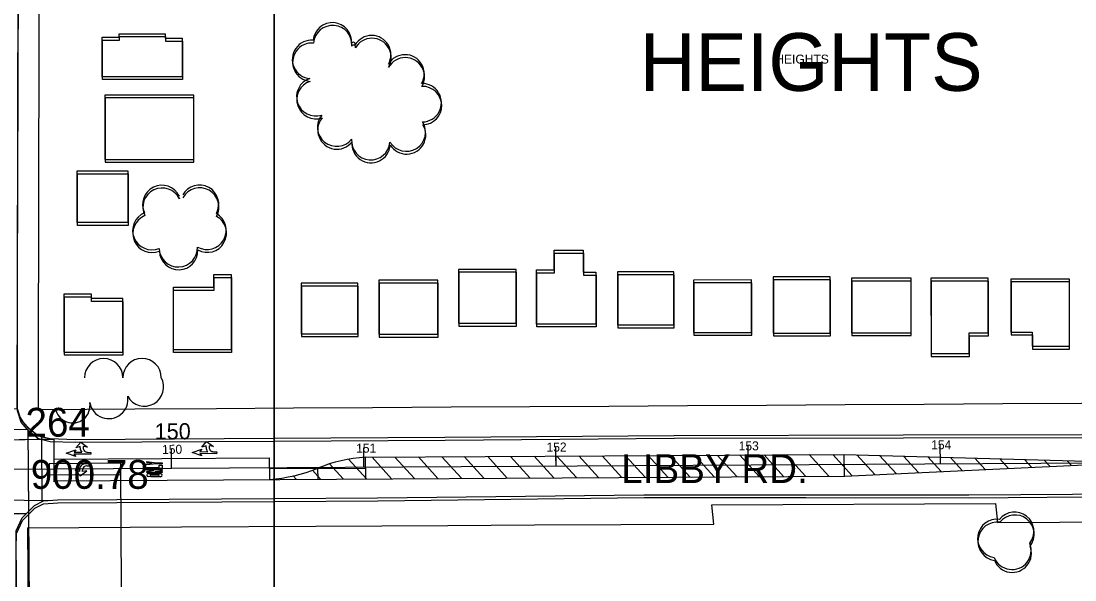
# Model space of a CAD drawing. Extents: x -25029 to 2274964, y -81170 to 687028.
# Drawn here: x 10120 to 10668, y -65327 to -65036 of the extents above; entities that cross this region are included whole.
import ezdxf

# ---------------------------------------------------------------- set-up
doc = ezdxf.new("R2010")
doc.units = 0
for name, color, linetype in [('60', 7, 'Continuous'), ('81911BEA - GE_X_CL_20', 7, 'Continuous'), ('81911BEA - GE_X_CL_50', 7, 'Continuous'), ('81911BEA - RW_X_Fee_RW', 7, 'Continuous'), ('AP_X_Misc', 7, 'Continuous'), ('BLDG', 7, 'Continuous'), ('CITY-NAME', 7, 'Continuous'), ('GE_X_CL_100', 7, 'Continuous'), ('PM_P_Cells', 7, 'Continuous'), ('PM_P_Channelizing_Line', 7, 'Continuous'), ('PM_P_CL_Double_Solid', 7, 'Continuous'), ('PM_P_Crosswalk', 7, 'Continuous'), ('PM_P_Stop_Line', 7, 'Continuous'), ('PM_P_Text', 7, 'Continuous'), ('PM_P_Transverse_Line', 7, 'Continuous'), ('ROAD', 7, 'Continuous'), ('ROAD-NAME', 7, 'Continuous'), ('SG_P_Detection', 7, 'Continuous'), ('TI_VER', 7, 'Continuous'), ('TREES', 7, 'Continuous')]:
    doc.layers.add(name, color=color, linetype=linetype)

msp = doc.modelspace()

# ---------------------------------------------------------------- linework, layer by layer
at = {"layer": '60'}
for points in [[(5251.64, -64748.36), (10251.64, -64748.36), (10251.64, -68748.36), (5251.64, -68748.36)], [(10251.64, -64748.36), (15251.64, -64748.36), (15251.64, -68748.36), (10251.64, -68748.36)]]:
    msp.add_lwpolyline(points, close=True, dxfattribs=at)
at = {"layer": '81911BEA - GE_X_CL_20'}
msp.add_line((10105.09, -65269.06), (10787.41, -65265.03), dxfattribs=at)
at = {"layer": '81911BEA - GE_X_CL_50'}
for p, q in [((10298.33, -65267.92), (10298.3, -65262.92)), ((10398.33, -65267.33), (10398.3, -65262.33)), ((10498.32, -65266.74), (10498.3, -65261.74)), ((10598.32, -65266.14), (10598.29, -65261.14)), ((10198.33, -65268.51), (10198.3, -65263.51))]:
    msp.add_line(p, q, dxfattribs=at)
at = {"layer": '81911BEA - RW_X_Fee_RW'}
for p, q in [((10479.39, -65287.6), (10626.99, -65286.79)), ((10480.35, -65297.54), (10479.39, -65287.6)), ((10626.99, -65286.79), (10627.95, -65296.74))]:
    msp.add_line(p, q, dxfattribs=at)
for points in [[(10129.02, -65237.96), (10129.28, -65106.26), (10129.36, -65066.26), (10129.44, -65026.26), (10129.52, -64986.26), (10129.6, -64946.26), (10129.68, -64906.26), (10129.76, -64866.26), (10129.84, -64826.26), (10129.92, -64786.26), (10130, -64746.26), (10130.08, -64706.26), (10130.16, -64666.26), (10130.24, -64626.26), (10130.32, -64586.26), (10130.41, -64541.48)], [(10129.02, -65237.96), (10179.16, -65237.65), (10221.78, -65237.39), (10261.78, -65237.14), (10302.78, -65236.89), (10343.78, -65236.64), (10384.78, -65236.39), (10425.78, -65236.14), (10466.78, -65235.89), (10507.78, -65235.63), (10548.78, -65235.38), (10589.78, -65235.13), (10630.78, -65234.88), (10671.78, -65234.63), (10712.79, -65234.38), (10763.57, -65234.06)], [(10627.95, -65296.74), (10692.45, -65296.39), (10756.96, -65296.04), (10797.96, -65295.82), (10838.96, -65295.6), (10879.96, -65295.38), (10920.96, -65295.16), (10961.96, -65294.94), (11002.96, -65294.72), (11043.96, -65294.5), (11084.96, -65294.28), (11125.96, -65294.06), (11166.96, -65293.84), (11207.96, -65293.62), (11248.96, -65293.4), (11276.8, -65293.25)], [(10123.44, -65299.45), (10203.44, -65299.02), (10273.44, -65298.64), (10342.06, -65298.28), (10387.06, -65298.03), (10432.06, -65297.79), (10480.35, -65297.54)], [(10123.44, -65299.45), (10123.75, -65344.85), (10124.02, -65384.85), (10124.39, -65437.76), (10124.75, -65490.67), (10125.1, -65540.67), (10125.44, -65590.67)]]:
    msp.add_lwpolyline(points, dxfattribs=at)
at = {"layer": 'AP_X_Misc'}
msp.add_lwpolyline([(10092.91, -65237.96), (10092.2, -65240.83), (10091.01, -65243.7), (10086.72, -65248.26), (10084.67, -65250.14), (10082.25, -65251.56), (10080.11, -65252.57), (10073.89, -65254.13), (10074.74, -65254.23), (10090.21, -65254), (10109.96, -65253.71), (10128.01, -65253.45), (10135.2, -65253.28), (10130.4, -65252.09), (10127.73, -65250.77), (10123.83, -65247.59), (10121.53, -65244.9), (10119.47, -65241.57), (10118.02, -65237.6), (10107.54, -65237.75), (10097.79, -65237.89)], close=True, dxfattribs=at)
at = {"layer": 'BLDG'}
for points in [[(10162.19, -65044.34), (10171.05, -65044.34), (10171.05, -65042.52), (10195.05, -65042.52), (10195.05, -65044.8), (10203.87, -65044.8), (10203.87, -65064.91), (10162.19, -65064.91)], [(10162.35, -65045.8), (10171.21, -65045.8), (10171.21, -65043.98), (10195.21, -65043.98), (10195.21, -65046.26), (10204.03, -65046.26), (10204.03, -65066.37), (10162.35, -65066.37)], [(10163.67, -65107.83), (10209.83, -65107.83), (10209.83, -65074.44), (10163.67, -65074.44)], [(10163.83, -65109.29), (10209.99, -65109.29), (10209.99, -65075.9), (10163.83, -65075.9)], [(10175.62, -65113.88), (10175.63, -65140.76), (10149.23, -65140.76), (10149.22, -65113.88)], [(10175.78, -65115.34), (10175.78, -65142.22), (10149.38, -65142.22), (10149.38, -65115.34)], [(10397.35, -65165.29), (10397.35, -65155.11), (10412.51, -65155.11), (10412.51, -65166.56), (10419.12, -65166.56), (10419.12, -65193.48), (10388.24, -65193.49), (10388.24, -65165.3)], [(10397.5, -65166.78), (10397.5, -65156.6), (10412.66, -65156.6), (10412.66, -65168.05), (10419.27, -65168.05), (10419.27, -65194.97), (10388.39, -65194.97), (10388.39, -65166.78)], [(10220.35, -65174.33), (10220.35, -65167.79), (10229.28, -65167.78), (10229.29, -65206.85), (10199.26, -65206.86), (10199.25, -65174.33)], [(10220.5, -65175.79), (10220.5, -65169.25), (10229.43, -65169.25), (10229.43, -65208.32), (10199.4, -65208.32), (10199.4, -65175.79)], [(10347.57, -65193.12), (10377.65, -65193.12), (10377.65, -65165.04), (10347.57, -65165.04)], [(10347.72, -65194.6), (10377.8, -65194.6), (10377.8, -65166.52), (10347.72, -65166.52)], [(10430.33, -65193.95), (10459.58, -65193.95), (10459.58, -65166.37), (10430.33, -65166.37)], [(10430.48, -65195.44), (10459.73, -65195.44), (10459.73, -65167.86), (10430.48, -65167.86)], [(10511.25, -65198.2), (10540.97, -65198.2), (10540.97, -65168.93), (10511.25, -65168.93)], [(10552.06, -65198), (10583.02, -65197.99), (10583.02, -65169.65), (10552.06, -65169.66)], [(10593.41, -65208.88), (10613.29, -65208.88), (10613.28, -65198.1), (10623.14, -65198.1), (10623.14, -65169.62), (10593.4, -65169.62)], [(10265.76, -65198.56), (10295.3, -65198.56), (10295.3, -65172.29), (10265.76, -65172.29)], [(10265.91, -65200.03), (10295.45, -65200.03), (10295.45, -65173.76), (10265.91, -65173.76)], [(10306.11, -65198.79), (10336.85, -65198.78), (10336.85, -65170.69), (10306.11, -65170.7)], [(10306.26, -65200.26), (10337, -65200.26), (10337, -65172.17), (10306.26, -65172.17)], [(10469.91, -65197.86), (10500.03, -65197.85), (10500.03, -65170.58), (10469.91, -65170.59)], [(10470.06, -65199.35), (10500.18, -65199.35), (10500.18, -65172.08), (10470.06, -65172.08)], [(10511.4, -65199.7), (10541.12, -65199.7), (10541.12, -65170.43), (10511.4, -65170.43)], [(10552.21, -65199.5), (10583.17, -65199.5), (10583.17, -65171.16), (10552.21, -65171.16)], [(10593.55, -65210.39), (10613.43, -65210.39), (10613.43, -65199.61), (10623.29, -65199.61), (10623.29, -65171.13), (10593.55, -65171.13)], [(10634.92, -65197.65), (10646, -65197.64), (10646.01, -65205.01), (10665.4, -65205.01), (10665.39, -65170.1), (10634.92, -65170.11)], [(10635.07, -65199.16), (10646.15, -65199.16), (10646.15, -65206.53), (10665.54, -65206.53), (10665.54, -65171.62), (10635.07, -65171.62)], [(10172.92, -65208.06), (10172.91, -65180.26), (10156.6, -65180.26), (10156.6, -65177.98), (10142.33, -65177.99), (10142.34, -65208.07)], [(10173.06, -65209.52), (10173.06, -65181.72), (10156.75, -65181.72), (10156.75, -65179.44), (10142.48, -65179.44), (10142.48, -65209.52)]]:
    msp.add_lwpolyline(points, close=True, dxfattribs=at)
at = {"layer": 'GE_X_CL_100'}
for p, q in [((10398.33, -65267.33), (10398.27, -65257.33)), ((10498.32, -65266.74), (10498.27, -65256.74)), ((10598.32, -65266.14), (10598.26, -65256.14)), ((10198.33, -65268.51), (10198.27, -65258.51)), ((10298.33, -65267.92), (10298.27, -65257.92))]:
    msp.add_line(p, q, dxfattribs=at)
at = {"layer": 'PM_P_Cells'}
for p, q in [((10148.53, -65257.84), (10151.12, -65254.87)), ((10150.78, -65257.2), (10148.53, -65257.84)), ((10150.77, -65257.86), (10150.78, -65257.2)), ((10151.12, -65254.87), (10154.61, -65257.56)), ((10152.38, -65257.21), (10152.37, -65257.91)), ((10154.61, -65257.56), (10152.38, -65257.21)), ((10214, -65257.54), (10216.58, -65254.56)), ((10216.24, -65256.89), (10214, -65257.54)), ((10216.24, -65257.56), (10216.24, -65256.89)), ((10216.58, -65254.56), (10220.08, -65257.26)), ((10220.08, -65257.26), (10217.84, -65256.91)), ((10217.84, -65256.91), (10217.84, -65257.61)), ((10143.57, -65260.64), (10148.58, -65258.94)), ((10148.55, -65262.41), (10143.57, -65260.64)), ((10143.58, -65258.97), (10143.58, -65258.97)), ((10156.31, -65261.24), (10147.56, -65261.17)), ((10147.56, -65261.17), (10148.55, -65262.41)), ((10148.58, -65258.94), (10147.57, -65260.17)), ((10154.65, -65260.23), (10156.32, -65260.24)), ((10156.32, -65260.24), (10156.31, -65261.24)), ((10156.33, -65259.08), (10156.33, -65259.08)), ((10209.03, -65260.33), (10214.05, -65258.64)), ((10214.02, -65262.11), (10209.03, -65260.33)), ((10209.05, -65258.66), (10209.05, -65258.66)), ((10221.78, -65260.94), (10213.03, -65260.86)), ((10213.03, -65260.86), (10214.02, -65262.11)), ((10214.05, -65258.64), (10213.04, -65259.86)), ((10220.11, -65259.92), (10221.79, -65259.94)), ((10221.79, -65259.94), (10221.78, -65260.94)), ((10221.8, -65258.77), (10221.8, -65258.77)), ((10156.2, -65266.22), (10153.72, -65266.2)), ((10154.33, -65267.21), (10156.19, -65267.22)), ((10156.19, -65267.22), (10156.2, -65266.22)), ((10185.5, -65268.54), (10185.5, -65268.04)), ((10185.5, -65268.04), (10191.83, -65268.09)), ((10193.5, -65268.6), (10185.5, -65268.54)), ((10190.52, -65266.16), (10185.51, -65266.7)), ((10185.51, -65266.7), (10185.52, -65266.2)), ((10185.52, -65265.54), (10185.53, -65265.04)), ((10188.19, -65265.89), (10185.52, -65265.54)), ((10185.52, -65266.2), (10188.19, -65265.89)), ((10185.53, -65265.04), (10190.52, -65265.66)), ((10190.52, -65265.66), (10193.52, -65265.69)), ((10193.52, -65266.19), (10190.52, -65266.16)), ((10191.83, -65268.09), (10191.84, -65266.92)), ((10191.84, -65266.92), (10193.51, -65266.94)), ((10193.51, -65266.94), (10193.5, -65268.6)), ((10193.52, -65265.69), (10193.52, -65266.19)), ((10148.17, -65269.49), (10148.17, -65269.49)), ((10150.4, -65270.17), (10148.17, -65269.49)), ((10148.17, -65269.49), (10150.7, -65272.51)), ((10150.41, -65269.51), (10150.4, -65270.17)), ((10150.7, -65272.51), (10154.25, -65269.87)), ((10152, -65270.19), (10152.01, -65269.48)), ((10154.25, -65269.87), (10152, -65270.19)), ((10156.17, -65269.56), (10156.17, -65269.56)), ((10185.48, -65270.2), (10189.24, -65269.57)), ((10185.48, -65270.7), (10185.48, -65270.2)), ((10193.48, -65270.77), (10185.48, -65270.7)), ((10185.49, -65268.95), (10185.49, -65268.95)), ((10185.49, -65269.54), (10185.49, -65269.04)), ((10185.49, -65269.04), (10193.49, -65269.1)), ((10189.24, -65269.57), (10185.49, -65269.54)), ((10187.46, -65272.89), (10186.29, -65272.88)), ((10186.31, -65271.21), (10192.64, -65271.26)), ((10187.46, -65272.39), (10187.46, -65272.89)), ((10187.46, -65272.89), (10187.46, -65272.39)), ((10187.46, -65272.39), (10191.46, -65272.42)), ((10191.46, -65272.92), (10187.46, -65272.89)), ((10191.47, -65271.75), (10187.47, -65271.72)), ((10193.49, -65269.6), (10189.73, -65270.24)), ((10189.73, -65270.24), (10193.48, -65270.27)), ((10191.46, -65272.92), (10191.46, -65272.42)), ((10191.46, -65272.42), (10191.46, -65272.92)), ((10192.63, -65272.93), (10191.46, -65272.92)), ((10193.48, -65270.27), (10193.48, -65270.77)), ((10193.49, -65269.02), (10193.49, -65269.02)), ((10193.49, -65269.1), (10193.49, -65269.6))]:
    msp.add_line(p, q, dxfattribs=at)
for points in [[(10147.57, -65260.17), (10151.67, -65260.2)], [(10213.04, -65259.86), (10217.14, -65259.9)]]:
    msp.add_lwpolyline(points, dxfattribs=at)
for centre, radius, start, end in [((10219.52, -65257.64), 3.28, 178.5985, 223.5536), ((10220.13, -65257.63), 2.3, 179.507, 269.507), ((10154.05, -65257.94), 3.28, 178.5985, 223.5536), ((10154.67, -65257.93), 2.3, 179.507, 269.507), ((10153.69, -65269.48), 3.28, 89.507, 180.4155), ((10154.31, -65269.5), 2.3, 89.507, 179.507), ((10186.3, -65272.04), 0.833, 89.507, 269.507), ((10187.47, -65272.05), 0.333, 89.507, 269.507), ((10191.47, -65272.09), 0.333, 269.507, 89.507), ((10192.63, -65272.1), 0.833, 269.507, 89.507)]:
    msp.add_arc(centre, radius, start, end, dxfattribs=at)
at = {"layer": 'PM_P_Channelizing_Line'}
msp.add_line((10137.24, -65263.74), (10249.3, -65263.07), dxfattribs=at)
at = {"layer": 'PM_P_CL_Double_Solid'}
for p, q in [((10299.3, -65262.78), (10548.29, -65261.3)), ((10548.29, -65261.3), (10698.32, -65265.55)), ((10548.36, -65272.55), (10698.32, -65265.55)), ((10137.31, -65274.98), (10548.36, -65272.55))]:
    msp.add_line(p, q, dxfattribs=at)
for centre, radius, start, end in [((10303.26, -65336.8), 74.13, 93.066, 112.9712), ((10243.13, -65190.46), 84.09, 274.2551, 291.7822)]:
    msp.add_arc(centre, radius, start, end, dxfattribs=at)
at = {"layer": 'PM_P_Crosswalk'}
for p, q in [((10090.21, -65248.22), (10123.61, -65248.27)), ((10123.61, -65248.27), (10123.86, -65290.99)), ((10130.63, -65252.2), (10130.83, -65285.92)), ((10090.47, -65291.94), (10122.8, -65292.06))]:
    msp.add_line(p, q, dxfattribs=at)
at = {"layer": 'PM_P_Stop_Line'}
for p, q in [((10137.31, -65274.98), (10137.18, -65253.34)), ((10137.31, -65275.49), (10137.29, -65272.38))]:
    msp.add_line(p, q, dxfattribs=at)
at = {"layer": 'PM_P_Text'}
for p, q in [((10249.37, -65274.32), (10249.3, -65263.07)), ((10299.36, -65274.03), (10299.3, -65262.78)), ((10548.36, -65272.55), (10548.29, -65261.3)), ((10171.75, -65268.67), (10172.12, -65330.51)), ((10249.33, -65268.7), (10299.33, -65268.4)), ((10274.33, -65268.55), (10274.36, -65274.17)), ((10123.75, -65268.95), (10124.3, -65361.95))]:
    msp.add_line(p, q, dxfattribs=at)
at = {"layer": 'PM_P_Transverse_Line'}
for p, q in [((10302.65, -65262.76), (10312.82, -65273.95)), ((10314.56, -65262.69), (10324.73, -65273.88)), ((10326.72, -65262.61), (10336.89, -65273.8)), ((10338.98, -65262.54), (10349.15, -65273.73)), ((10350.62, -65262.47), (10360.79, -65273.66)), ((10362.78, -65262.4), (10372.94, -65273.59)), ((10374.62, -65262.33), (10384.79, -65273.52)), ((10386.98, -65262.26), (10397.15, -65273.45)), ((10398.83, -65262.19), (10409, -65273.38)), ((10410.26, -65262.12), (10420.43, -65273.31)), ((10422.42, -65262.05), (10432.59, -65273.24)), ((10434.47, -65261.98), (10444.64, -65273.17)), ((10446.32, -65261.91), (10456.49, -65273.1)), ((10457.85, -65261.84), (10468.02, -65273.03)), ((10470.42, -65261.76), (10480.59, -65272.95)), ((10482.17, -65261.69), (10492.34, -65272.88)), ((10493.91, -65261.63), (10504.08, -65272.81)), ((10506.59, -65261.55), (10516.76, -65272.74)), ((10518.02, -65261.48), (10528.19, -65272.67)), ((10530.07, -65261.41), (10540.24, -65272.6)), ((10542.34, -65261.34), (10552.36, -65272.37)), ((10554.8, -65261.49), (10564.18, -65271.81)), ((10566.7, -65261.82), (10575.31, -65271.29)), ((10579.03, -65262.17), (10586.83, -65270.76)), ((10591.69, -65262.53), (10598.66, -65270.2)), ((10603.48, -65262.87), (10609.69, -65269.69)), ((10616.25, -65263.23), (10621.61, -65269.13)), ((10280.5, -65266.25), (10287.63, -65274.1)), ((10290.38, -65263.8), (10299.67, -65274.02)), ((10629.22, -65263.6), (10633.74, -65268.57)), ((10642.08, -65263.96), (10645.76, -65268.01)), ((10652.35, -65264.25), (10655.36, -65267.56)), ((10664.2, -65264.59), (10666.43, -65267.04)), ((10261.63, -65272.49), (10263.22, -65274.24)), ((10271.6, -65269.59), (10275.76, -65274.17))]:
    msp.add_line(p, q, dxfattribs=at)
at = {"layer": 'ROAD'}
for p, q in [((10073.43, -65254.25), (10136.69, -65253.32)), ((10072.54, -65284.57), (10135.53, -65285.25)), ((10251.51, -65284.26), (10305.43, -65283.91)), ((10251.64, -65285.73), (10305.57, -65285.38))]:
    msp.add_line(p, q, dxfattribs=at)
for points in [[(10251.5, -65253.08), (10148.33, -65253.66), (10135.06, -65253.28), (10128.95, -65251.72), (10124.16, -65247.98), (10119.96, -65243.05), (10118.02, -65237.15), (10118.11, -65171.31), (10118.58, -65012.15), (10119.59, -64874.47), (10117.77, -64746.91)], [(10814.3, -64746.82), (10807.21, -64858.52), (10803.26, -64908.99), (10792.94, -65040.14), (10783.73, -65159.28), (10779.13, -65218.82), (10777.77, -65228.5), (10775.26, -65235.67), (10770.32, -65241.88), (10765.21, -65245.84), (10759.86, -65248.79), (10756.09, -65249.81), (10731.8, -65250.69), (10679.6, -65251.17), (10578.89, -65251.35), (10459.78, -65251.6), (10340.48, -65252.59), (10251.5, -65253.08)], [(10251.64, -65254.55), (10148.47, -65255.12), (10135.2, -65254.73), (10129.09, -65253.17), (10124.3, -65249.43), (10120.1, -65244.5), (10118.16, -65238.6), (10118.26, -65172.76), (10118.75, -65013.6), (10119.78, -64875.92), (10117.97, -64748.36)], [(10814.5, -64748.36), (10807.4, -64860.06), (10803.44, -64910.53), (10793.1, -65041.67), (10783.88, -65160.81), (10779.27, -65220.35), (10777.91, -65230.03), (10775.4, -65237.2), (10770.46, -65243.41), (10765.35, -65247.37), (10760, -65250.32), (10756.23, -65251.34), (10731.94, -65252.22), (10679.74, -65252.69), (10579.03, -65252.86), (10459.92, -65253.09), (10340.62, -65254.07), (10251.64, -65254.55)], [(10305.43, -65283.91), (10444.01, -65282.29), (10528.13, -65282.26), (10613.12, -65282.36), (10694.12, -65281.74), (10776.23, -65281.62), (10871.93, -65281.27), (10931.77, -65280.49), (10977.03, -65280), (11034.98, -65280.34), (11074.48, -65279.86), (11136.37, -65280.35), (11191.08, -65279.97), (11218.12, -65279.42), (11249.79, -65279.62), (11272.69, -65279.98)], [(10251.54, -65607.65), (10236.85, -65606.1), (10221.47, -65604.89), (10201.95, -65603.94), (10182.17, -65603.68), (10159.58, -65603.51), (10138.99, -65603.43), (10133.87, -65602.69), (10127.58, -65599.56), (10123.18, -65595.14), (10120.73, -65589.61), (10119.09, -65584.71), (10119.05, -65564.05), (10118.88, -65487.82), (10117.56, -65320.38), (10117.42, -65309.05), (10117.5, -65301.04), (10120.57, -65294.32), (10127.02, -65287.81), (10131.62, -65285.54), (10139.07, -65284.99), (10169.8, -65284.79), (10251.51, -65284.26)], [(10305.57, -65285.38), (10444.15, -65283.78), (10528.27, -65283.76), (10613.26, -65283.87), (10694.26, -65283.26), (10776.37, -65283.15), (10872.07, -65282.81), (10931.91, -65282.04), (10977.17, -65281.56), (11035.12, -65281.9), (11074.62, -65281.43), (11136.51, -65281.93), (11191.22, -65281.55), (11218.26, -65281.01), (11249.93, -65281.21), (11272.83, -65281.57)], [(10251.64, -65609.12), (10236.95, -65607.57), (10221.57, -65606.35), (10202.05, -65605.4), (10182.27, -65605.14), (10159.68, -65604.97), (10139.09, -65604.88), (10133.97, -65604.14), (10127.68, -65601.01), (10123.28, -65596.59), (10120.83, -65591.06), (10119.19, -65586.16), (10119.15, -65565.5), (10118.99, -65489.27), (10117.69, -65321.83), (10117.55, -65310.5), (10117.63, -65302.49), (10120.7, -65295.77), (10127.15, -65289.26), (10131.75, -65286.99), (10139.2, -65286.44), (10169.93, -65286.25), (10251.64, -65285.73)]]:
    msp.add_lwpolyline(points, dxfattribs=at)
at = {"layer": 'SG_P_Detection'}
for p, q in [((10134.73, -65265.96), (10171.73, -65265.74)), ((10134.73, -65265.96), (10134.77, -65271.96)), ((10171.73, -65265.74), (10171.77, -65271.74)), ((10134.77, -65271.96), (10171.77, -65271.74))]:
    msp.add_line(p, q, dxfattribs=at)
at = {"layer": 'TREES'}
for centre, radius, start, end in [((10281.98, -65046.68), 10, 355.2311, 175.2311), ((10282.14, -65048.16), 10, 355.2241, 175.2241), ((10302.44, -65053.39), 10, 330.0459, 150.0459), ((10271.14, -65055.82), 10, 85.0076, 265.0076), ((10271.3, -65057.29), 10, 85.0006, 265.0006), ((10292.86, -65047.96), 1.02, 334.3894, 154.3894), ((10293.02, -65049.43), 1.02, 334.3824, 154.3824), ((10302.6, -65054.87), 10, 330.0389, 150.0389), ((10319.77, -65063.37), 10, 330.0459, 150.0459), ((10319.93, -65064.86), 10, 330.0389, 150.0389), ((10273.36, -65075.29), 10, 107.9754, 287.9754), ((10273.52, -65076.76), 10, 107.9684, 287.9684), ((10328.69, -65078.36), 10, 271.4539, 91.4539), ((10328.85, -65079.85), 10, 271.4469, 91.4469), ((10284.23, -65091.08), 10, 141.1154, 321.1154), ((10284.38, -65092.56), 10, 141.1084, 321.1084), ((10320.45, -65093.64), 10, 211.8422, 31.8422), ((10320.6, -65095.12), 10, 211.8352, 31.8352), ((10301.98, -65098.13), 10, 175.5367, 355.5367), ((10302.14, -65099.61), 10, 175.5297, 355.5297), ((10193.27, -65131.26), 10, 25.8645, 205.8645), ((10193.42, -65132.72), 10, 25.8575, 205.8575), ((10212.87, -65131.19), 10, 331.0668, 151.0668), ((10213.02, -65132.66), 10, 331.0598, 151.0598), ((10202.37, -65126.86), 0.108, 21.0557, 201.0557), ((10202.52, -65128.32), 0.108, 21.0487, 201.0487), ((10188.06, -65144.88), 10, 112.2487, 292.2487), ((10188.21, -65146.34), 10, 112.2417, 292.2417), ((10216.73, -65144.75), 10, 240.6959, 60.6959), ((10216.88, -65146.22), 10, 240.6889, 60.6889), ((10201.84, -65153.8), 10, 181.8917, 1.8917), ((10201.99, -65155.27), 10, 181.8847, 1.8847), ((10163, -65221.46), 10, 0.1927, 180.1927), ((10183, -65221.39), 10, 0.1927, 180.1927), ((10184.25, -65226.21), 10, 209.0142, 29.0142), ((10146.83, -65235.87), 9.08, 189.5109, 9.5109), ((10165.65, -65232.71), 10, 189.5109, 9.5109), ((10627.66, -65305), 10, 81.8121, 261.8121), ((10629.08, -65295.1), 0.00175, 65.4909, 245.4909), ((10636.94, -65301.29), 10, 321.8037, 141.8037), ((10637.07, -65302.81), 10, 321.7967, 141.7967), ((10627.79, -65306.52), 10, 81.8051, 261.8051), ((10629.21, -65296.62), 0.00175, 65.4839, 245.4839), ((10635.52, -65311.19), 10, 201.8148, 21.8148), ((10635.65, -65312.71), 10, 201.8078, 21.8078)]:
    msp.add_arc(centre, radius, start, end, dxfattribs=at)

# ---------------------------------------------------------------- texts
at = {"layer": '81911BEA - GE_X_CL_50'}
for s, p in [('150', (10193.41, -65261.04)), ('151', (10294.36, -65260.44)), ('152', (10393.4, -65259.86)), ('153', (10493.38, -65259.26)), ('154', (10593.53, -65258.67))]:
    msp.add_text(s, height=4.68, rotation=0.3389, dxfattribs=at).set_placement(p)
at = {"layer": 'CITY-NAME'}
msp.add_text('HEIGHTS', height=30, dxfattribs=at).set_placement((10441.92, -65072.19))
msp.add_text('HEIGHTS', height=4.68, rotation=0.007, dxfattribs=at).set_placement((10512.43, -65058.03))
at = {"layer": 'GE_X_CL_100'}
msp.add_text('150', height=8.4, rotation=0.3389, dxfattribs=at).set_placement((10189.57, -65253.56))
at = {"layer": 'ROAD-NAME'}
msp.add_text('LIBBY RD.', height=15, dxfattribs=at).set_placement((10432.31, -65276.21))
at = {"layer": 'TI_VER'}
for s, p in [('264', (10122.34, -65252.1)), ('900.78', (10125.07, -65279.22))]:
    msp.add_text(s, height=15, dxfattribs=at).set_placement(p)

doc.saveas('drawing.dxf')
